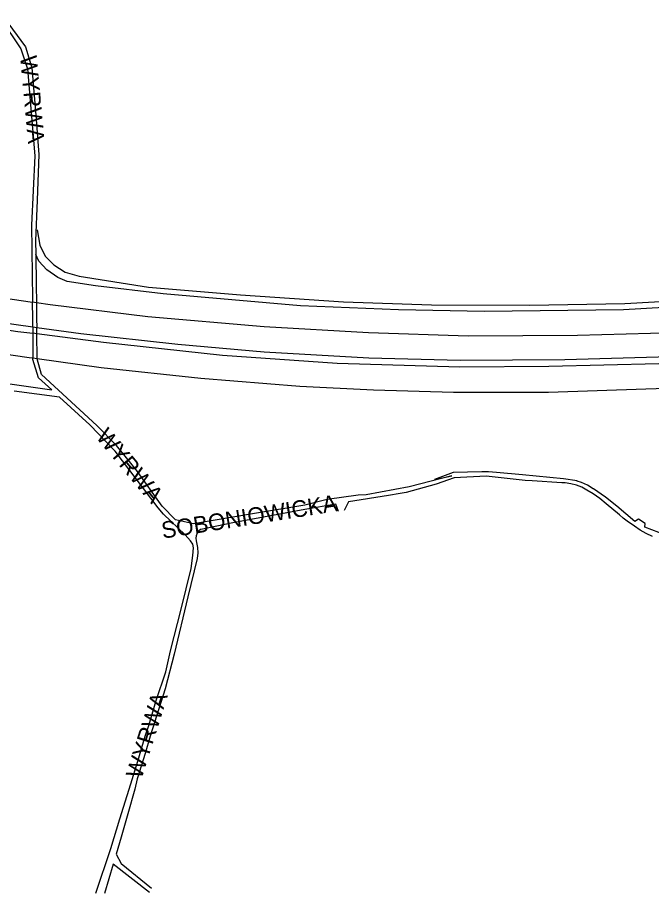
# Model space of a CAD drawing. Extents: x -304109 to -273954, y 21500 to 39796.
# Drawn here: x -292972 to -292593, y 24656 to 25180 of the extents above; entities that cross this region are included whole.
import ezdxf

# ---------------------------------------------------------------- set-up
doc = ezdxf.new("R2010")
doc.units = 0
doc.layers.add('krawedzie_ulic', color=7, linetype='Continuous')
doc.layers.add('nazwy_ulic', color=7, linetype='Continuous')

msp = doc.modelspace()

# ---------------------------------------------------------------- linework, layer by layer
at = {"layer": 'krawedzie_ulic'}
for points in [[(-292982.655, 25180.07), (-292969.765, 25161.334), (-292965.81, 25149.377), (-292963.439, 25120.799), (-292961.424, 25097.403), (-292963.439, 25055.927), (-292962.876, 25011.617), (-292962.832, 25009.726)], [(-292979.708, 25179.875), (-292967.09, 25162.588), (-292963.266, 25149.972), (-292960.792, 25121.698), (-292959.056, 25098.151), (-292959.958, 25070.735), (-292961.022, 25046.493), (-292960.92, 25038.186)], [(-293236.542, 25063.522), (-293200.213, 25054.634), (-293113.95, 25035.093), (-293059.837, 25024.902), (-293023.903, 25018.778), (-292962.832, 25009.726)], [(-292960.076, 25053.116), (-292958.415, 25043.828), (-292955.187, 25037.185), (-292949.999, 25032.037), (-292943.321, 25027.729), (-292934.985, 25025.269), (-292893.498, 25018.823), (-292838.486, 25014.086), (-292776.716, 25009.989), (-292724.08, 25008.154), (-292665.284, 25007.879), (-292608.448, 25009.03), (-292533.918, 25013.097), (-292503.909, 25017.301)], [(-293226.198, 25045.22), (-293196.365, 25038.079), (-293122.476, 25022.391), (-293069.285, 25011.547), (-293022.695, 25003.435), (-292962.606, 24994.963)], [(-293224.501, 25040.524), (-293215.683, 25038.375), (-293145.596, 25022.839), (-293069.458, 25007.51), (-293022.586, 24999.834), (-292971.513, 24992.282), (-292962.606, 24991.114)], [(-292960.92, 25038.186), (-292961.111, 25038.574)], [(-292960.92, 25038.186), (-292960.699, 25020.06), (-292960.509, 25009.382)], [(-292503.44, 25013.74), (-292533.592, 25009.492), (-292609.362, 25005.242), (-292692.41, 25004.122), (-292743.977, 25005.138), (-292802.571, 25007.65), (-292884.635, 25014.684), (-292925.237, 25019.526), (-292942.096, 25022.206), (-292947.737, 25024.451), (-292954.176, 25029.086), (-292959.031, 25034.336), (-292960.92, 25038.186)], [(-293220.833, 25024.996), (-293220.259, 25024.862), (-293164.585, 25012.347), (-293072.878, 24993.934), (-293023.641, 24985.279), (-292964.923, 24976.749), (-292962.608, 24976.424)], [(-292962.606, 24994.963), (-292962.605, 25000), (-292962.832, 25009.726)], [(-292960.509, 25009.382), (-292962.832, 25009.726)], [(-292960.509, 25009.382), (-292960.342, 25000), (-292960.281, 24994.635)], [(-292500.718, 24996.624), (-292536.555, 24993.565), (-292578.519, 24991.385), (-292636.821, 24989.85), (-292702.252, 24989.492), (-292761.743, 24991.484), (-292824.214, 24994.939), (-292893.879, 25001.033), (-292952.166, 25008.145), (-292960.509, 25009.382)], [(-292962.606, 24991.114), (-292962.608, 24976.424)], [(-292962.606, 24994.963), (-292962.606, 24991.114)], [(-292962.606, 24994.963), (-292960.281, 24994.635)], [(-292960.237, 24990.803), (-292962.606, 24991.114)], [(-292960.237, 24990.803), (-292960.281, 24994.635)], [(-292960.281, 24994.635), (-292933.939, 24990.921), (-292875.946, 24984.718), (-292824.303, 24980.002), (-292761.718, 24976.427), (-292707.043, 24974.97), (-292644.307, 24975.427), (-292581.633, 24977.244), (-292536.995, 24979.543), (-292499.967, 24982.498), (-292497.832, 24982.71)], [(-292960.068, 24976.067), (-292960.237, 24990.803)], [(-292497.26, 24978.417), (-292537.372, 24975.508), (-292588.199, 24972.893), (-292653.928, 24971.199), (-292707.224, 24970.822), (-292780.527, 24973.015), (-292849.208, 24977.945), (-292920.287, 24985.564), (-292960.237, 24990.803)], [(-293014.176, 24966.372), (-292951.364, 24957.337), (-292959.192, 24964.531), (-292962.608, 24975.495), (-292962.608, 24976.424)], [(-292962.608, 24976.424), (-292960.068, 24976.067)], [(-292579.71, 24868.676), (-292596.62, 24875.049), (-292596.249, 24877.306), (-292600.217, 24879.894), (-292602.553, 24878.586), (-292613.211, 24887.638), (-292620.138, 24893.017), (-292627.303, 24898.076), (-292627.426, 24898.158), (-292630.846, 24900.171), (-292634.45, 24901.83), (-292636.997, 24902.749), (-292636.996, 24902.825), (-292645.102, 24904.136), (-292669.628, 24906.469), (-292685.331, 24907.759), (-292690.121, 24908.215), (-292694.061, 24908.292), (-292711.219, 24907.828), (-292722.423, 24903.649), (-292711.992, 24905.807), (-292737.544, 24899.207), (-292763.189, 24894.44), (-292768.071, 24894.22), (-292786.588, 24891.668), (-292800, 24888.24), (-292829.994, 24883.401), (-292866.618, 24877.161), (-292877.28, 24879.598), (-292885.29, 24887.782), (-292900.588, 24909.257), (-292912.661, 24924.009), (-292924.369, 24936.044), (-292957.444, 24966.517), (-292960.066, 24975.882), (-292960.068, 24976.067)], [(-292960.068, 24976.067), (-292921.692, 24970.676), (-292862.046, 24964.318), (-292802.994, 24959.537), (-292758.866, 24957.241), (-292711.014, 24955.929), (-292654.118, 24955.956), (-292596.027, 24957.947), (-292565.188, 24958.974), (-292537.261, 24960.692), (-292495.433, 24964.69)], [(-292924.953, 24656.074), (-292916.027, 24682.905), (-292910.651, 24700.645), (-292904.075, 24721.516), (-292899.842, 24735.159), (-292895.515, 24750), (-292893.306, 24756.418), (-292888.801, 24771.517), (-292883.03, 24788.626), (-292880.296, 24801.104), (-292873.989, 24826.063), (-292867.859, 24850.31), (-292866.84, 24858.136), (-292866.498, 24862.76), (-292866.963, 24865.019), (-292868.24, 24866.997), (-292871.557, 24870.545), (-292884.436, 24882.882), (-292887.677, 24886.684), (-292913.286, 24920.604), (-292928.516, 24936.44), (-292946.595, 24952.955), (-292973.739, 24956.569)], [(-292591.916, 24869.562), (-292595.705, 24871.291), (-292599.311, 24873.375), (-292602.7, 24875.795), (-292602.98, 24876.018), (-292606.312, 24878.093), (-292609.415, 24880.496), (-292611.676, 24882.602), (-292619.586, 24889.148), (-292623.376, 24892.296), (-292627.409, 24895.126), (-292631.175, 24897.359), (-292634.219, 24898.977), (-292637.43, 24900.232), (-292640.765, 24901.107), (-292644.178, 24901.591), (-292646.086, 24901.687), (-292663.978, 24902.811), (-292668.089, 24903.061), (-292691.467, 24905.628), (-292710.59, 24904.664), (-292721.356, 24900.808), (-292739.358, 24895.831), (-292742.975, 24895.335), (-292749.781, 24894.105), (-292773.833, 24890.328), (-292776.292, 24885.03)], [(-292779.807, 24884.507), (-292781.406, 24888.806), (-292800, 24885.696), (-292843.022, 24877.805), (-292862.183, 24873.82), (-292862.339, 24873.724), (-292863.523, 24872.737), (-292864.414, 24871.479), (-292864.954, 24870.035), (-292865.105, 24868.501), (-292864.858, 24866.98), (-292864.185, 24862.969), (-292863.971, 24859.693), (-292864.292, 24856.441), (-292869.841, 24833.465), (-292878.052, 24799.129), (-292883.507, 24778.338), (-292892.365, 24750), (-292895.5, 24739.658), (-292900.156, 24724.514), (-292901.616, 24718.332), (-292905.791, 24703.573), (-292909.793, 24689.627), (-292912.803, 24679.472), (-292909.872, 24673.98), (-292891.634, 24659.039)], [(-292892.889, 24656.617), (-292914.62, 24673.516), (-292919.845, 24655.956)]]:
    msp.add_lwpolyline(points, dxfattribs=at)

# ---------------------------------------------------------------- texts
at = {"layer": 'nazwy_ulic'}
for s, rotation, p in [('WYRWA', 275.22573, (-292970.281, 25156.81)), ('WYRWA', 309.86149, (-292925.325, 24929.033)), ('SOBONIOWICKA', 8.99525, (-292884.886, 24868.202)), ('WYRWA', 72.51149, (-292897.647, 24724.008))]:
    msp.add_text(s, height=10, rotation=rotation, dxfattribs=at).set_placement(p)

doc.saveas('drawing.dxf')
